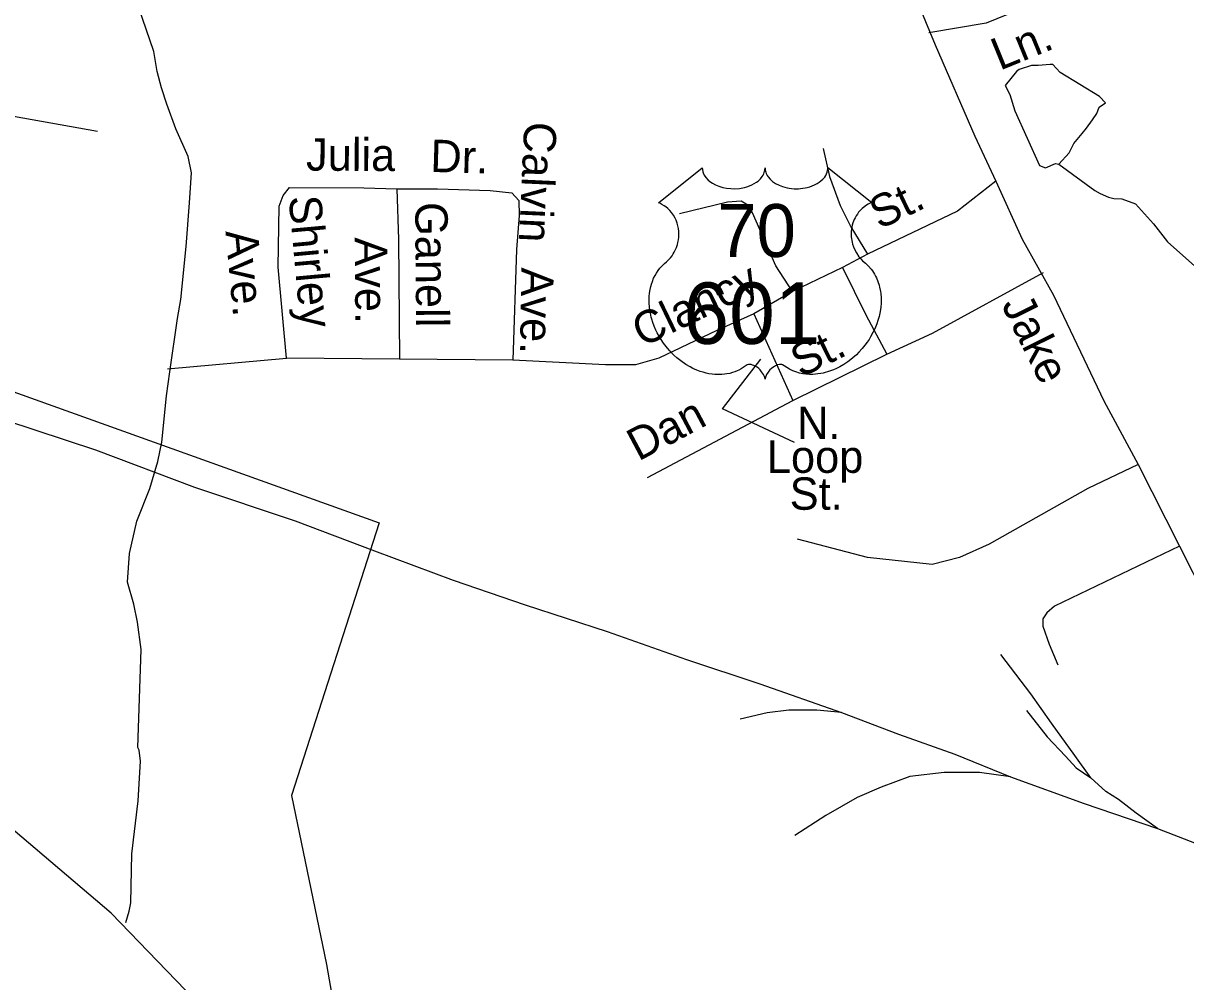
# Model space of a CAD drawing. Extents: x 1473865 to 1648260, y 639067 to 773536.
# Drawn here: x 1548512 to 1551919, y 707013 to 709823 of the extents above; entities that cross this region are included whole.
import ezdxf

# ---------------------------------------------------------------- set-up
doc = ezdxf.new("R2010")
doc.units = 0
for name, color, linetype in [('Exist Boundary Political City Limit New', 7, 'Continuous'), ('Exist Hydrographic Creek Single Shore', 7, 'Continuous'), ('Exist Hydrographic Misc Water Feature', 7, 'Continuous'), ('Exist Railroad Mainline', 7, 'Continuous'), ('Exist Railroad Siding', 7, 'Continuous'), ('Exist Road Non-System Type 51', 7, 'Continuous'), ('Exist Road Non-System Type 51 Label', 7, 'Continuous'), ('Exist Road Primary US Label', 7, 'Continuous'), ('Exist Road Primary US Shield CELL', 7, 'Continuous'), ('Exist Road Primary US Shield Number Label', 7, 'Continuous'), ('Exist Road Primary US UnDivided 4 Lane Attributed', 7, 'Continuous'), ('Map Preparation Boundary City Limit Buffer Line', 7, 'Continuous')]:
    doc.layers.add(name, color=color, linetype=linetype)

msp = doc.modelspace()

# ---------------------------------------------------------------- linework, layer by layer
at = {"layer": 'Exist Boundary Political City Limit New'}
msp.add_lwpolyline([(1547693.1, 709025.8), (1549554.9, 708358.6), (1549297.5, 707559.1), (1549400.4, 707064.5), (1549470.4, 706660.7), (1549676.4, 705953.6), (1549718.1, 705834.5), (1550946.1, 706501.2), (1551058.1, 706190.8), (1551129, 706056.8), (1551259.6, 706109.1), (1551443.1, 705572.4), (1552069.6, 705795.3), (1552332.2, 705166.5), (1552548.1, 705262), (1552801.1, 704592.5), (1553258.4, 704788.6), (1553840.1, 703854.8), (1554086, 703499.2), (1554211, 703358.7), (1554396.9, 703162.6), (1552934.2, 702203.7), (1552144.8, 701801.3)], dxfattribs=at)
at = {"layer": 'Exist Hydrographic Creek Single Shore'}
msp.add_lwpolyline([(1552207.4, 703775.3), (1551994.2, 703971.4), (1551729.8, 704081.9), (1551346.9, 704129), (1551065.8, 704259.4), (1550646.8, 704697.9), (1550443.8, 705010.6), (1550008.8, 705436.2), (1549623, 705903.8), (1549574.1, 706095.9), (1549473.8, 706418.7), (1549367.8, 706594.7), (1548769.8, 707214.1), (1548152.8, 707738.6), (1547582.8, 708098.1), (1547152.8, 708323.4), (1546708.8, 708680.4), (1546270.8, 708935.3), (1545845.1, 709096.9), (1545351.7, 709277.2), (1545104.9, 709637.8), (1544640, 709834.3), (1544027.7, 710119.6)], dxfattribs=at)
at = {"layer": 'Exist Hydrographic Misc Water Feature'}
for points in [[(1548812, 707187.4), (1548822.5, 707220.7), (1548826.9, 707244.6), (1548829.7, 707388.5), (1548848.7, 707544.1), (1548855, 707659.9), (1548851.6, 707691.9), (1548847.8, 707700), (1548857.3, 707987.6), (1548847, 708067.8), (1548835.9, 708120), (1548817.1, 708184.4), (1548822.8, 708268.2), (1548844.7, 708363.8), (1548882.5, 708458.9), (1548906.1, 708538.4), (1548918, 708595), (1548931.9, 708730.6), (1548941.2, 708801.3), (1548964.3, 708957), (1548973.4, 709012.8), (1548988.9, 709168.7), (1548998.6, 709296.4), (1549004.6, 709384), (1548995.5, 709432.2), (1548959, 709512.9), (1548932.5, 709585.3), (1548917.4, 709633.6), (1548904.4, 709681.9), (1548894.3, 709740.4), (1548850.9, 709868.5)], [(1551576.7, 709442.6), (1551590.9, 709470.1), (1551615.2, 709500.1), (1551627.5, 709515.8), (1551645.8, 709540.1), (1551658.2, 709557.9), (1551665.3, 709576.5), (1551683.1, 709589.5), (1551665.5, 709607.9), (1551550.9, 709678.1), (1551528.9, 709701.5), (1551520.9, 709701.7), (1551486.3, 709699), (1551466.8, 709699), (1551430.8, 709687.5), (1551422.7, 709681.7), (1551389.7, 709640.4), (1551403.1, 709614.4), (1551418.2, 709566.2), (1551489.8, 709406.2), (1551507.6, 709399.1), (1551536.9, 709411.6), (1551546.9, 709409.4), (1551576.7, 709442.6)], [(1551546.9, 709409.4), (1551652.2, 709332.2), (1551668, 709323.9), (1551691.8, 709313.5), (1551707.8, 709309.1), (1551731.7, 709308.6), (1551771.4, 709293.8), (1551823.8, 709235.4), (1551865.2, 709182), (1551971.4, 709087.8), (1552023.9, 709006.8), (1552070.4, 708926), (1552093.5, 708877.5), (1552124.8, 708744.9), (1552158.1, 708608.3), (1552202.7, 708535.4), (1552255.8, 708469.9)]]:
    msp.add_lwpolyline(points, dxfattribs=at)
at = {"layer": 'Exist Railroad Mainline'}
for points in [[(1548369.5, 708688.8), (1548723.7, 708572.6), (1549014, 708463.5), (1549308.4, 708364.5), (1549541.1, 708276.3), (1549771.7, 708190.2)], [(1549771.7, 708190.2), (1549982.6, 708118.5), (1550223.3, 708040.4), (1550456, 707958.3), (1550670.8, 707886.5), (1550909.6, 707802.5)], [(1550909.6, 707802.5), (1551076.7, 707739.5), (1551241.7, 707680.5), (1551404.7, 707613.8)], [(1551404.7, 707613.8), (1551621.4, 707536), (1551836.2, 707462.2)], [(1551836.2, 707462.2), (1552196, 707323.2), (1552521.6, 707208.7), (1552713.1, 707139.8), (1552919.8, 707069.4), (1553101.8, 707005.4), (1553188.8, 706975.3), (1553332.7, 706925.6)]]:
    msp.add_lwpolyline(points, dxfattribs=at)
at = {"layer": 'Exist Railroad Siding'}
for points in [[(1551640.8, 707611.6), (1551593.8, 707676.4), (1551525.3, 707771.6), (1551464.8, 707856.9), (1551376.7, 707972.3)], [(1550909.6, 707802.5), (1550837.8, 707809.7), (1550755.7, 707809), (1550691.5, 707802.1), (1550613.1, 707783.4)], [(1551452, 707808.9), (1551512.7, 707731.8), (1551565.8, 707674.9), (1551597.1, 707640.5), (1551640.8, 707611.6)], [(1551404.7, 707613.8), (1551314.7, 707627.2), (1551210.6, 707627.1), (1551110.5, 707614.7), (1551025.9, 707584.2), (1550955.4, 707553.4), (1550864.3, 707501), (1550773.3, 707442.6)], [(1551836.2, 707462.2), (1551772.9, 707507.3), (1551721.7, 707548.1), (1551684, 707570.9), (1551640.8, 707611.6)]]:
    msp.add_lwpolyline(points, dxfattribs=at)
at = {"layer": 'Exist Road Non-System Type 51'}
for p, q in [((1550985.6, 709145.8), (1550913, 709106.9)), ((1550913, 709106.9), (1550765.9, 709037)), ((1550765.9, 709037), (1550652.9, 708970.8)), ((1550652.9, 708970.8), (1550767, 708716.8)), ((1550767, 708716.8), (1551043.1, 708852.7)), ((1548934.9, 708809.8), (1549283.1, 708841.3)), ((1549614.7, 708838.5), (1549283.1, 708841.3)), ((1549946.6, 708835.4), (1549614.7, 708838.5)), ((1550341.5, 708491.1), (1550767, 708716.8))]:
    msp.add_line(p, q, dxfattribs=at)
for points in [[(1551793.8, 710599.1), (1551767.5, 710448.9), (1551749.4, 710176.9), (1551742.5, 709983), (1551733.4, 709908.9), (1551725, 709891.1), (1551706.8, 709877.4), (1551658.9, 709884), (1551587.1, 709899.2), (1551541.1, 709898), (1551485, 709884.7), (1551333.9, 709822.9), (1551165.6, 709795.1)], [(1548271.1, 709610.4), (1548296.2, 709610.4), (1548324.5, 709572.7), (1548428, 709560.1), (1548729.1, 709506.8)], [(1550856.2, 709456), (1550875, 709373.8), (1550905.7, 709289.1), (1550936.8, 709226.6), (1550985.6, 709145.8)], [(1549283.1, 708841.3), (1549258.8, 709108.2), (1549261.4, 709286.3), (1549273.8, 709318.2), (1549292.3, 709341.9), (1549510.2, 709340.7), (1549606.2, 709337.1)], [(1549606.2, 709337.1), (1549726.3, 709337.3), (1549880.2, 709332.8), (1549944.1, 709325.9), (1549963.9, 709303.5), (1549965.2, 709259.5), (1549957.6, 709159.6), (1549946.6, 708835.4)], [(1549606.2, 709337.1), (1549612, 709189), (1549614.7, 708838.5)], [(1551362.4, 709359.5), (1551249.5, 709271.9), (1550985.6, 709145.8)], [(1550765.9, 709037), (1550717, 709111.8), (1550649.3, 709267.1), (1550635.7, 709289.3), (1550616, 709301.5), (1550575.9, 709298.2), (1550435.3, 709264.4)], [(1550913, 709106.9), (1550980.8, 708967.8), (1551043.1, 708852.7)], [(1551043.1, 708852.7), (1551176, 708914.6), (1551501.9, 709092.7)], [(1550652.9, 708970.8), (1550544.1, 708922.4), (1550374.8, 708841), (1550306.5, 708822), (1550218.5, 708821.3), (1549946.6, 708835.4)], [(1551779.4, 708529.3), (1551631.3, 708459.2), (1551342.6, 708295.6), (1551256, 708256.9), (1551175.7, 708236.1), (1550986.1, 708257.1), (1550780.8, 708310.3)], [(1551899.9, 708289.9), (1551534.1, 708114.6), (1551511.6, 708094.9), (1551499.9, 708077.3), (1551499.4, 708055.5), (1551518.2, 708002.7), (1551543.4, 707942.3)]]:
    msp.add_lwpolyline(points, dxfattribs=at)
at = {"layer": 'Exist Road Non-System Type 51 Label'}
msp.add_lwpolyline([(1550772.3, 708593.8), (1550560.9, 708692.5), (1550673.6, 708838.2)], dxfattribs=at)
at = {"layer": 'Exist Road Primary US Shield CELL'}
msp.add_lwpolyline([(1550501.8, 709399.2), (1550502.1, 709393.8), (1550503.4, 709387.5), (1550504.4, 709384.3), (1550507.4, 709378), (1550512.2, 709370.7), (1550519, 709363.4), (1550526.7, 709357.1), (1550531.9, 709353.8), (1550540.6, 709349.1), (1550550.6, 709344.9), (1550561.7, 709341.7), (1550573, 709339.4), (1550585.4, 709338.1), (1550597.6, 709337.8), (1550610.8, 709338.8), (1550625.4, 709341.6), (1550632.2, 709343.4), (1550639.7, 709346), (1550646.7, 709348.8), (1550654.3, 709353), (1550660.5, 709356.9), (1550665.3, 709360.4), (1550672.1, 709366.9), (1550677.6, 709373.7), (1550679.9, 709377.5), (1550681.8, 709381.1), (1550684.5, 709388.9), (1550685.3, 709392.3), (1550685.8, 709399.4), (1550686.3, 709393.5), (1550686.9, 709389.7), (1550687.9, 709386.1), (1550689.4, 709382.2), (1550692.1, 709376.7), (1550695.2, 709372.2), (1550700.9, 709365.4), (1550704.5, 709362.1), (1550707.7, 709359.4), (1550716.5, 709353.4), (1550726.7, 709348.2), (1550731.7, 709346), (1550736.9, 709344.2), (1550743.4, 709342.2), (1550750.1, 709340.6), (1550756.8, 709339.5), (1550763.7, 709338.5), (1550770.6, 709338), (1550776.3, 709337.8), (1550783.3, 709337.9), (1550789.8, 709338.3), (1550796.4, 709339), (1550803.7, 709340.3), (1550809.5, 709341.6), (1550817.3, 709343.6), (1550824.3, 709346.1), (1550830.4, 709348.8), (1550838.4, 709353), (1550844.8, 709357), (1550849.6, 709360.8), (1550855.2, 709365.9), (1550860.5, 709372.1), (1550863.6, 709376.6), (1550865.8, 709381.2), (1550867.9, 709386.1), (1550869.1, 709391.3), (1550869.7, 709395.7), (1550869.8, 709399.6), (1550998.4, 709297.1), (1550995.4, 709296), (1550988.4, 709292.5), (1550982.9, 709289.3), (1550974, 709283), (1550970.2, 709279.6), (1550966.4, 709276.1), (1550962.9, 709272.3), (1550959.9, 709268.7), (1550956.2, 709263.5), (1550952.8, 709258.3), (1550949.5, 709252.6), (1550947.1, 709247.7), (1550943.2, 709237.4), (1550941.3, 709230.8), (1550940.1, 709225.3), (1550938.6, 709213.8), (1550938.2, 709208.3), (1550938.2, 709203), (1550938.5, 709197.3), (1550939, 709191.8), (1550940, 709186.1), (1550940.9, 709181.1), (1550942.5, 709174.9), (1550944.8, 709167.8), (1550947.6, 709160.9), (1550953.5, 709149.7), (1550961, 709138.3), (1550966.4, 709131.9), (1550971.8, 709126.4), (1550979.7, 709119.7), (1550984, 709115.9), (1550988.9, 709111), (1550997, 709101.7), (1551000.2, 709097.3), (1551003.5, 709092.3), (1551006.6, 709087.2), (1551009.6, 709081.8), (1551012, 709077), (1551016.6, 709065.9), (1551019.9, 709055.2), (1551021.4, 709049.6), (1551023.8, 709037), (1551024.7, 709030.8), (1551025.7, 709018.5), (1551025.7, 709003.6), (1551024.6, 708989.4), (1551021.9, 708972.9), (1551019.7, 708963.1), (1551016.3, 708951.6), (1551013.1, 708941.6), (1551007.2, 708927), (1551002, 708916.3), (1550995.2, 708903.9), (1550990.6, 708896.3), (1550985.2, 708888.3), (1550978.4, 708879), (1550970.5, 708869.1), (1550961, 708858.7), (1550953.4, 708851.1), (1550943.4, 708842.1), (1550937.3, 708837.1), (1550928.6, 708830.5), (1550916.8, 708822.6), (1550905.1, 708815.9), (1550895.1, 708810.8), (1550886.3, 708807), (1550874.9, 708802.7), (1550855.9, 708797.4), (1550849, 708796), (1550840.8, 708794.8), (1550833.2, 708794), (1550825.7, 708793.5), (1550815.7, 708793.5), (1550805.7, 708794.3), (1550796.3, 708795.7), (1550786.5, 708797.7), (1550776.3, 708800.8), (1550767, 708804.4), (1550757.5, 708809), (1550741.6, 708819.1), (1550737, 708821.5), (1550734.5, 708822.2), (1550728.3, 708822.5), (1550722.5, 708821.3), (1550716.6, 708818.9), (1550713, 708817), (1550708.3, 708813.9), (1550704.6, 708811), (1550700.2, 708806.8), (1550697.2, 708803.3), (1550694.9, 708800.6), (1550690.4, 708793.5), (1550688.8, 708790.2), (1550687.1, 708785.9), (1550685.7, 708779.5), (1550683.7, 708787.5), (1550681.3, 708792.9), (1550678.6, 708797.4), (1550675.7, 708801.4), (1550671.2, 708806.6), (1550667.2, 708810.5), (1550662.3, 708814.4), (1550657.2, 708817.5), (1550653, 708819.7), (1550649.2, 708821.1), (1550644.6, 708822.3), (1550640.8, 708822.6), (1550637.7, 708822.5), (1550633.4, 708821.5), (1550627.6, 708817.3), (1550622.1, 708813.5), (1550616.1, 708809.8), (1550609, 708806), (1550603.7, 708803.6), (1550597.5, 708801.1), (1550590.2, 708798.7), (1550582.3, 708796.7), (1550574.2, 708795.1), (1550567, 708793.9), (1550559.4, 708793.2), (1550552.5, 708793), (1550545.2, 708793.1), (1550538.5, 708793.6), (1550530.7, 708794.3), (1550520.9, 708795.7), (1550512.9, 708797.6), (1550504.4, 708799.8), (1550495.6, 708802.6), (1550486.3, 708806.1), (1550474.6, 708811.2), (1550466.5, 708815.4), (1550453.6, 708822.8), (1550438.6, 708833.2), (1550427.3, 708842.4), (1550418.9, 708849.9), (1550406.7, 708862.4), (1550399.5, 708870.5), (1550388.3, 708885.1), (1550381, 708895.7), (1550376.4, 708903.4), (1550369.5, 708915.9), (1550365.8, 708923.7), (1550360.9, 708935.1), (1550357.1, 708945.5), (1550353.9, 708955.4), (1550352.2, 708961.7), (1550349.8, 708972.7), (1550348.3, 708980.5), (1550346.8, 708991.3), (1550346, 709002.6), (1550345.9, 709013), (1550346.1, 709021.6), (1550347.1, 709031.8), (1550348.8, 709042.5), (1550350.9, 709051.7), (1550352.8, 709058.3), (1550355.5, 709066.3), (1550359.1, 709075.2), (1550363.3, 709083.7), (1550367.4, 709090.8), (1550372.5, 709098.4), (1550377.5, 709104.9), (1550384.1, 709112), (1550390.9, 709118.5), (1550397.2, 709123.6), (1550404.6, 709130.9), (1550408.5, 709135.3), (1550413.2, 709141.5), (1550416.9, 709147.2), (1550419.9, 709152.3), (1550423.8, 709159.8), (1550426.1, 709165.4), (1550429.1, 709174.1), (1550430.6, 709180.2), (1550432.1, 709188), (1550433.1, 709195.4), (1550433.5, 709204.5), (1550433.2, 709212.1), (1550432.2, 709221), (1550430.6, 709229.5), (1550428.6, 709237), (1550425.4, 709245.5), (1550422.4, 709251.7), (1550417.5, 709260.2), (1550412, 709268), (1550406.4, 709274.4), (1550400.7, 709280.1), (1550395.2, 709284.3), (1550390, 709288.1), (1550383.5, 709292), (1550377.2, 709295.1), (1550373.2, 709296.7)], close=True, dxfattribs=at)
at = {"layer": 'Exist Road Primary US UnDivided 4 Lane Attributed'}
msp.add_lwpolyline([(1550860.6, 710871.4), (1550852.3, 710752.3), (1550864.9, 710638.1), (1550915.1, 710492.8), (1550996.8, 710218.1), (1551082.6, 710006.1), (1551184.6, 709759.7), (1551300.6, 709492), (1551362.4, 709359.5), (1551439.6, 709189.9), (1551531.3, 709025.6), (1551678.9, 708716), (1551779.4, 708529.3), (1551899.9, 708289.9), (1551979.8, 708134)], dxfattribs=at)
at = {"layer": 'Map Preparation Boundary City Limit Buffer Line'}
msp.add_lwpolyline([(1547693.1, 709025.8), (1549554.9, 708358.6), (1549297.5, 707559.1), (1549400.4, 707064.5), (1549470.4, 706660.7), (1549676.4, 705953.6), (1549718.1, 705834.5), (1550946.1, 706501.2), (1551058.1, 706190.8), (1551129, 706056.8), (1551259.6, 706109.1), (1551443.1, 705572.4), (1552069.6, 705795.3), (1552332.2, 705166.5), (1552548.1, 705262), (1552801.1, 704592.5), (1553258.4, 704788.6), (1553840.1, 703854.8), (1554086, 703499.2), (1554211, 703358.7), (1554396.9, 703162.6), (1552934.2, 702203.7), (1552144.8, 701801.3)], dxfattribs=at)

# ---------------------------------------------------------------- texts
at = {"layer": 'Exist Road Non-System Type 51 Label'}
for s, rotation, p in [('Ln.', 22.2357, (1551373.7, 709683.4)), ('Calvin', 267.3737, (1549980.5, 709535.5)), ('Julia', 359.6851, (1549340.4, 709391)), ('Dr.', 358.322, (1549704, 709387.2)), ('St.', 25.5484, (1551021, 709217.3)), ('Shirley', 275.2018, (1549289.5, 709314.1)), ('Ganell', 270.4452, (1549660.4, 709298.5)), ('Ave.', 275.2018, (1549104.4, 709213.1)), ('Ave.', 270.4452, (1549483.2, 709195.3)), ('Ave.', 269.1988, (1549971.4, 709107.5)), ('Clancy', 25.6813, (1550325.9, 708872.1)), ('St.', 26.208, (1550791, 708783.5)), ('Dan', 27.9415, (1550314.6, 708537.9))]:
    msp.add_text(s, height=95, rotation=rotation, dxfattribs=at).set_placement(p)
for s, p in [('N.', (1550779.6, 708603.8)), ('Loop', (1550691.1, 708505)), ('St.', (1550758, 708396.9))]:
    msp.add_text(s, height=95, dxfattribs=at).set_placement(p)
at = {"layer": 'Exist Road Primary US Label'}
msp.add_text('Jake', height=95, rotation=296.4015, dxfattribs=at).set_placement((1551377.1, 708998))
at = {"layer": 'Exist Road Primary US Shield Number Label'}
for s, height, p in [('70', 155, (1550545.6, 709137.8)), ('601', 180, (1550446.6, 708883))]:
    msp.add_text(s, height=height, dxfattribs=at).set_placement(p)

doc.saveas('drawing.dxf')
